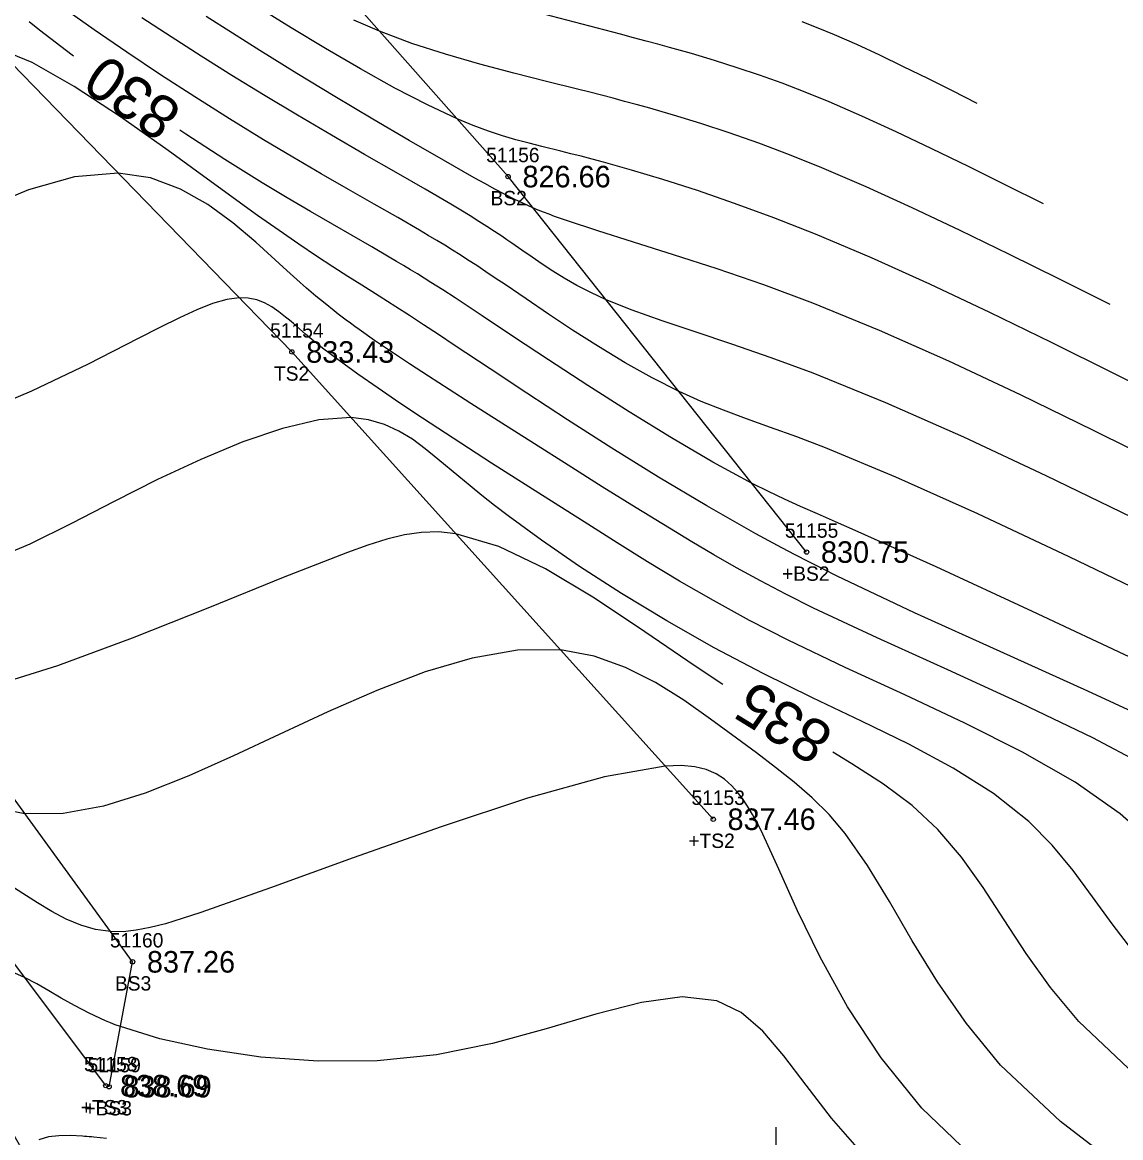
# Model space of a CAD drawing. Extents: x 1378535 to 1380697, y 997729 to 1000024.
# Drawn here: x 1380439.5 to 1380515.9, y 998220.1 to 998297.7 of the extents above; entities that cross this region are included whole.
import ezdxf

# ---------------------------------------------------------------- set-up
doc = ezdxf.new("R2010")
doc.units = 0
for name, color, linetype in [('RD_DTM_BkLn1', 7, 'Continuous'), ('RD_DTM_BkLn2', 7, 'Continuous'), ('RD_DTM_BkLn_txCode', 7, 'Continuous'), ('RD_DTM_Major1', 7, 'Continuous'), ('RD_DTM_Major1_Lbl', 7, 'Continuous'), ('RD_DTM_Minor1', 7, 'Continuous'), ('RD_EX_Misc', 7, 'Continuous'), ('RD_EX_Road', 7, 'Continuous'), ('RD_EX_TX_Misc_ELEV', 7, 'Continuous'), ('RD_SMD_Locator', 7, 'Continuous')]:
    doc.layers.add(name, color=color, linetype=linetype)

msp = doc.modelspace()

# ---------------------------------------------------------------- linework, layer by layer
at = {"layer": 'RD_DTM_BkLn1'}
msp.add_spline([(1380561.34, 997899.221), (1380543.703, 997960.783), (1380525.014, 998016.596), (1380501.317, 998075.31), (1380476.746, 998129.121), (1380448.822, 998181.196), (1380418.354, 998233.119), (1380383.215, 998285.146), (1380349.465, 998331.418), (1380310.818, 998378.028), (1380271.622, 998420.471), (1380231.531, 998459.847)], degree=3, dxfattribs=at)
at = {"layer": 'RD_DTM_BkLn2'}
for points in [[(1380445.271, 998223.722), (1380425.521, 998250.003), (1380406.53, 998278.614), (1380381.948, 998317.017), (1380359.789, 998349.512), (1380336.158, 998377.728), (1380301.941, 998417.998), (1380296.537, 998439.368), (1380254.318, 998483.533), (1380245.588, 998494.96), (1380223.313, 998517.04), (1380192.013, 998537.137)], [(1380445.509, 998223.651), (1380447.14, 998232.339), (1380431.337, 998254.08), (1380415.036, 998284.512), (1380389.219, 998321.441), (1380372.693, 998361.546)], [(1380487.557, 998242.26), (1380458.227, 998274.773), (1380401.999, 998332.654), (1380372.693, 998361.546)], [(1380494.061, 998260.849), (1380473.284, 998286.977), (1380419.848, 998347.303)]]:
    msp.add_lwpolyline(points, dxfattribs=at)
at = {"layer": 'RD_DTM_Major1'}
for points in [[(1380443.036, 998295.349), (1380442.931, 998295.425), (1380440.669, 998297.167), (1380439.942, 998297.755)], [(1380515.185, 998278.083), (1380511.668, 998279.836), (1380508.18, 998281.561), (1380504.752, 998283.226), (1380501.414, 998284.805), (1380498.196, 998286.268), (1380495.127, 998287.585), (1380492.875, 998288.488), (1380490.724, 998289.296), (1380488.667, 998290.019), (1380486.696, 998290.667), (1380484.806, 998291.249), (1380482.989, 998291.775), (1380482.188, 998291.997), (1380481.393, 998292.212), (1380480.596, 998292.422), (1380479.789, 998292.631), (1380478.965, 998292.841), (1380478.116, 998293.053), (1380475.959, 998293.588), (1380473.67, 998294.165), (1380471.305, 998294.795), (1380468.922, 998295.486), (1380466.578, 998296.246), (1380464.329, 998297.086), (1380462.533, 998297.864)], [(1380516.904, 998253.38), (1380509.776, 998256.72), (1380503.075, 998259.816), (1380497.445, 998262.353), (1380496.072, 998262.955), (1380494.814, 998263.504), (1380493.639, 998264.023), (1380492.511, 998264.534), (1380491.397, 998265.06), (1380490.263, 998265.625), (1380487.538, 998267.098), (1380484.649, 998268.787), (1380481.706, 998270.599), (1380478.82, 998272.439), (1380476.101, 998274.215), (1380473.66, 998275.832), (1380471.464, 998277.294), (1380470.492, 998277.938), (1380469.586, 998278.534), (1380468.73, 998279.089), (1380467.911, 998279.612), (1380467.436, 998279.911), (1380466.963, 998280.203), (1380466.489, 998280.493), (1380466.009, 998280.782), (1380465.518, 998281.075), (1380465.012, 998281.373), (1380463.796, 998282.078), (1380461.055, 998283.654), (1380459.529, 998284.541), (1380457.9, 998285.504), (1380456.168, 998286.551), (1380453.567, 998288.172), (1380450.852, 998289.923), (1380450.423, 998290.209)], [(1380488.223, 998251.634), (1380486.302, 998252.91), (1380482.799, 998255.309), (1380479.296, 998257.634), (1380475.878, 998259.681), (1380472.63, 998261.246), (1380469.637, 998262.125), (1380468.427, 998262.247), (1380467.247, 998262.214), (1380466.06, 998262.041), (1380464.83, 998261.742), (1380463.523, 998261.33), (1380462.102, 998260.82), (1380457.629, 998259.071), (1380452.495, 998256.99), (1380447.117, 998254.852), (1380441.912, 998252.932), (1380437.296, 998251.506)], [(1380574.739, 998187.021), (1380569.043, 998190.88), (1380563.342, 998194.719), (1380557.632, 998198.516), (1380551.909, 998202.25), (1380546.167, 998205.9), (1380540.401, 998209.446), (1380529.964, 998215.668), (1380525.039, 998218.727), (1380520.485, 998221.806), (1380516.433, 998224.949), (1380513.014, 998228.195), (1380511.039, 998230.548), (1380509.337, 998232.92), (1380507.805, 998235.26), (1380506.341, 998237.514), (1380504.84, 998239.63), (1380503.199, 998241.557), (1380501.405, 998243.206), (1380499.405, 998244.703), (1380497.217, 998246.121), (1380495.886, 998246.919)]]:
    msp.add_lwpolyline(points, dxfattribs=at)
at = {"layer": 'RD_DTM_Minor1'}
for points in [[(1380519.191, 998257.234), (1380512.348, 998260.527), (1380505.988, 998263.507), (1380500.273, 998266.068), (1380495.364, 998268.108), (1380493.375, 998268.863), (1380491.557, 998269.522), (1380489.87, 998270.125), (1380488.272, 998270.715), (1380486.723, 998271.332), (1380485.18, 998272.018), (1380483.307, 998272.965), (1380481.423, 998274.024), (1380479.566, 998275.148), (1380477.773, 998276.294), (1380476.082, 998277.413), (1380474.531, 998278.463), (1380473.066, 998279.459), (1380472.387, 998279.918), (1380471.733, 998280.357), (1380471.095, 998280.78), (1380470.466, 998281.19), (1380469.941, 998281.527), (1380469.41, 998281.861), (1380468.868, 998282.196), (1380468.309, 998282.537), (1380467.726, 998282.886), (1380467.115, 998283.247), (1380465.612, 998284.118), (1380463.956, 998285.066), (1380462.17, 998286.086), (1380460.276, 998287.175), (1380458.298, 998288.328), (1380456.26, 998289.542), (1380453.876, 998291.004), (1380451.473, 998292.519), (1380449.085, 998294.067), (1380446.743, 998295.626), (1380444.477, 998297.176), (1380442.321, 998298.695)], [(1380519.809, 998271.094), (1380515.437, 998273.284), (1380511.096, 998275.438), (1380506.817, 998277.52), (1380502.633, 998279.494), (1380498.574, 998281.324), (1380494.673, 998282.974), (1380491.79, 998284.105), (1380489.044, 998285.111), (1380486.459, 998285.997), (1380484.062, 998286.767), (1380481.875, 998287.424), (1380479.925, 998287.974), (1380479.125, 998288.189), (1380478.37, 998288.386), (1380477.652, 998288.569), (1380476.961, 998288.742), (1380475.63, 998289.072), (1380474.736, 998289.297), (1380473.828, 998289.54), (1380472.891, 998289.815), (1380471.906, 998290.139), (1380470.856, 998290.527), (1380469.724, 998290.996), (1380467.659, 998291.965), (1380465.397, 998293.139), (1380463.013, 998294.463), (1380460.58, 998295.879), (1380458.171, 998297.331), (1380455.861, 998298.764)], [(1380510.561, 998285.073), (1380507.936, 998286.38), (1380505.335, 998287.667), (1380502.78, 998288.91), (1380500.296, 998290.09), (1380497.906, 998291.184), (1380495.634, 998292.172), (1380493.969, 998292.852), (1380492.364, 998293.467), (1380490.792, 998294.031), (1380489.231, 998294.554), (1380487.654, 998295.05), (1380486.037, 998295.529), (1380485.285, 998295.744), (1380484.513, 998295.961), (1380483.714, 998296.181), (1380482.883, 998296.406), (1380482.013, 998296.639), (1380481.096, 998296.882), (1380473.625, 998298.834)], [(1380516.72, 998263.26), (1380510.745, 998266.156), (1380505.002, 998268.84), (1380499.567, 998271.242), (1380494.52, 998273.291), (1380491.584, 998274.373), (1380488.844, 998275.32), (1380486.313, 998276.165), (1380484.002, 998276.94), (1380481.926, 998277.678), (1380480.096, 998278.411), (1380479.035, 998278.901), (1380478.072, 998279.398), (1380477.195, 998279.898), (1380476.39, 998280.395), (1380475.646, 998280.885), (1380474.948, 998281.363), (1380474.245, 998281.853), (1380473.551, 998282.335), (1380473.199, 998282.577), (1380472.838, 998282.821), (1380472.335, 998283.156), (1380471.804, 998283.5), (1380471.24, 998283.859), (1380470.636, 998284.234), (1380469.987, 998284.631), (1380469.286, 998285.051), (1380467.504, 998286.096), (1380465.487, 998287.259), (1380463.294, 998288.519), (1380460.983, 998289.854), (1380458.615, 998291.242), (1380456.246, 998292.661), (1380454.051, 998294.014), (1380451.909, 998295.365), (1380449.822, 998296.705), (1380447.791, 998298.023)], [(1380519.218, 998266.735), (1380514.041, 998269.317), (1380508.941, 998271.801), (1380503.958, 998274.137), (1380499.13, 998276.275), (1380494.495, 998278.168), (1380491.076, 998279.437), (1380487.833, 998280.552), (1380484.801, 998281.535), (1380482.016, 998282.409), (1380479.516, 998283.195), (1380477.336, 998283.916), (1380476.92, 998284.062), (1380476.518, 998284.208), (1380476.129, 998284.353), (1380475.749, 998284.5), (1380475.378, 998284.65), (1380475.012, 998284.803), (1380474.354, 998285.097), (1380473.7, 998285.41), (1380473.04, 998285.744), (1380472.362, 998286.103), (1380471.657, 998286.487), (1380470.914, 998286.9), (1380468.78, 998288.109), (1380466.4, 998289.483), (1380463.854, 998290.977), (1380461.22, 998292.548), (1380458.579, 998294.151), (1380456.009, 998295.742), (1380454.101, 998296.945), (1380452.271, 998298.117)], [(1380505.937, 998292.062), (1380504.208, 998292.933), (1380502.492, 998293.791), (1380500.802, 998294.623), (1380499.149, 998295.416), (1380497.548, 998296.157), (1380496.011, 998296.834), (1380494.871, 998297.306), (1380493.754, 998297.739)], [(1380519.508, 998248.458), (1380513.629, 998251.17), (1380507.525, 998253.925), (1380501.582, 998256.627), (1380496.188, 998259.18), (1380495.185, 998259.677), (1380494.215, 998260.166), (1380493.271, 998260.651), (1380492.347, 998261.137), (1380491.435, 998261.624), (1380490.53, 998262.118), (1380487.113, 998264.057), (1380483.751, 998266.067), (1380480.502, 998268.087), (1380477.425, 998270.056), (1380474.581, 998271.914), (1380472.029, 998273.601), (1380469.538, 998275.248), (1380468.427, 998275.98), (1380467.388, 998276.662), (1380466.408, 998277.3), (1380465.473, 998277.904), (1380464.298, 998278.653), (1380463.096, 998279.415), (1380462.127, 998280.031), (1380461.081, 998280.704), (1380459.944, 998281.449), (1380458.703, 998282.282), (1380457.342, 998283.217), (1380455.847, 998284.272), (1380452.872, 998286.428), (1380449.623, 998288.788), (1380446.291, 998291.134), (1380443.066, 998293.247), (1380440.139, 998294.909), (1380437.7, 998295.903)], [(1380518.524, 998245.505), (1380513.981, 998247.917), (1380509.001, 998250.312), (1380503.894, 998252.645), (1380498.971, 998254.873), (1380494.541, 998256.949), (1380492.613, 998257.911), (1380490.841, 998258.84), (1380489.186, 998259.749), (1380487.607, 998260.652), (1380486.064, 998261.565), (1380484.516, 998262.502), (1380482.204, 998263.922), (1380479.839, 998265.393), (1380477.462, 998266.886), (1380475.115, 998268.37), (1380472.839, 998269.817), (1380470.676, 998271.198), (1380469.168, 998272.163), (1380467.745, 998273.079), (1380466.407, 998273.951), (1380465.155, 998274.781), (1380463.989, 998275.573), (1380462.91, 998276.331), (1380462.607, 998276.549), (1380462.311, 998276.766), (1380462.02, 998276.981), (1380461.734, 998277.197), (1380461.451, 998277.414), (1380461.169, 998277.633), (1380460.537, 998278.14), (1380459.9, 998278.667), (1380459.25, 998279.222), (1380458.578, 998279.811), (1380457.877, 998280.439), (1380455.71, 998282.412), (1380454.128, 998283.756), (1380452.385, 998285.027), (1380450.475, 998286.108), (1380448.392, 998286.88), (1380446.13, 998287.225), (1380443.105, 998286.958), (1380439.899, 998286.048), (1380436.611, 998284.681)], [(1380517.433, 998241.258), (1380515.882, 998242.626), (1380512.758, 998244.828), (1380509.098, 998246.931), (1380505.084, 998248.953), (1380500.903, 998250.912), (1380496.738, 998252.827), (1380492.775, 998254.717), (1380490.082, 998256.099), (1380487.571, 998257.472), (1380485.216, 998258.832), (1380482.991, 998260.174), (1380480.869, 998261.493), (1380478.824, 998262.785), (1380475.42, 998264.943), (1380473.764, 998265.998), (1380472.133, 998267.041), (1380470.522, 998268.078), (1380468.927, 998269.114), (1380467.314, 998270.172), (1380465.739, 998271.22), (1380464.23, 998272.244), (1380462.815, 998273.232), (1380461.519, 998274.169), (1380460.37, 998275.044), (1380460.061, 998275.29), (1380459.912, 998275.41), (1380459.766, 998275.529), (1380459.484, 998275.762), (1380459.18, 998276.019), (1380458.331, 998276.748), (1380458.061, 998276.976), (1380457.793, 998277.198), (1380457.317, 998277.57), (1380456.829, 998277.905), (1380456.32, 998278.185), (1380455.779, 998278.397), (1380455.196, 998278.523), (1380454.56, 998278.548), (1380453.69, 998278.424), (1380452.713, 998278.139), (1380451.62, 998277.709), (1380450.4, 998277.149), (1380449.044, 998276.477), (1380447.54, 998275.707), (1380444.049, 998273.934), (1380440.112, 998272.053), (1380435.929, 998270.292)], [(1380516.776, 998233.104), (1380515.33, 998234.993), (1380513.972, 998236.869), (1380512.612, 998238.702), (1380511.161, 998240.46), (1380509.529, 998242.114), (1380507.08, 998244.046), (1380504.269, 998245.814), (1380501.178, 998247.474), (1380497.888, 998249.086), (1380494.481, 998250.708), (1380491.039, 998252.395), (1380487.629, 998254.195), (1380484.324, 998256.071), (1380481.178, 998257.974), (1380478.25, 998259.856), (1380475.597, 998261.667), (1380473.276, 998263.36), (1380472.327, 998264.09), (1380471.449, 998264.788), (1380470.629, 998265.456), (1380469.854, 998266.099), (1380468.388, 998267.323), (1380467.51, 998268.035), (1380466.615, 998268.695), (1380465.679, 998269.272), (1380464.673, 998269.736), (1380463.571, 998270.058), (1380462.346, 998270.207), (1380460.116, 998270.048), (1380457.582, 998269.459), (1380454.816, 998268.517), (1380451.891, 998267.302), (1380448.878, 998265.893), (1380445.85, 998264.37), (1380442.892, 998262.834), (1380439.978, 998261.398), (1380437.096, 998260.194)], [(1380516.669, 998217.436), (1380511.725, 998221.217), (1380507.565, 998225.159), (1380505.179, 998228.038), (1380503.161, 998230.947), (1380501.41, 998233.804), (1380499.825, 998236.53), (1380498.304, 998239.045), (1380496.747, 998241.268), (1380495.624, 998242.58), (1380494.44, 998243.759), (1380493.2, 998244.842), (1380491.906, 998245.866), (1380490.562, 998246.87), (1380489.17, 998247.892), (1380487.378, 998249.215), (1380485.505, 998250.536), (1380483.537, 998251.766), (1380481.461, 998252.82), (1380479.262, 998253.608), (1380476.927, 998254.043), (1380473.943, 998254.021), (1380470.788, 998253.473), (1380467.506, 998252.507), (1380464.141, 998251.229), (1380460.738, 998249.744), (1380457.34, 998248.161), (1380454.165, 998246.667), (1380451.054, 998245.275), (1380448.028, 998244.081), (1380445.105, 998243.181), (1380442.306, 998242.67), (1380439.65, 998242.643), (1380437.535, 998243.045)], [(1380507.054, 998217.391), (1380502.085, 998222.158), (1380499.252, 998225.667), (1380496.914, 998229.211), (1380494.996, 998232.663), (1380493.424, 998235.897), (1380492.121, 998238.789), (1380491.013, 998241.211), (1380490.654, 998241.931), (1380490.303, 998242.582), (1380489.954, 998243.169), (1380489.6, 998243.696), (1380489.234, 998244.168), (1380488.85, 998244.59), (1380488.335, 998245.049), (1380487.754, 998245.429), (1380487.08, 998245.72), (1380486.284, 998245.912), (1380485.339, 998245.996), (1380484.218, 998245.961), (1380480, 998245.216), (1380474.633, 998243.715), (1380468.628, 998241.74), (1380462.495, 998239.571), (1380456.743, 998237.488), (1380451.883, 998235.773), (1380450.591, 998235.346), (1380449.424, 998234.992), (1380448.362, 998234.718), (1380447.386, 998234.53), (1380446.476, 998234.435), (1380445.613, 998234.439), (1380444.556, 998234.592), (1380443.531, 998234.893), (1380442.525, 998235.318), (1380441.525, 998235.842), (1380440.519, 998236.441), (1380439.493, 998237.092), (1380438.129, 998237.972)], [(1380497.904, 998219.038), (1380495.792, 998221.465), (1380494.028, 998223.745), (1380492.48, 998225.789), (1380491.017, 998227.51), (1380489.506, 998228.822), (1380487.817, 998229.636), (1380485.394, 998229.892), (1380482.569, 998229.507), (1380479.394, 998228.697), (1380475.921, 998227.675), (1380472.203, 998226.659), (1380468.292, 998225.862), (1380464.175, 998225.45), (1380460.052, 998225.423), (1380456.062, 998225.714), (1380452.346, 998226.257), (1380449.043, 998226.985), (1380446.294, 998227.831), (1380445.936, 998227.965), (1380445.593, 998228.1), (1380445.263, 998228.236), (1380444.115, 998228.761), (1380443.099, 998229.292), (1380442.178, 998229.819), (1380441.315, 998230.328), (1380440.474, 998230.808), (1380439.616, 998231.247), (1380438.939, 998231.544)], [(1380445.315, 998220.052), (1380444.439, 998220.137), (1380444.277, 998220.152), (1380444.117, 998220.166), (1380443.959, 998220.18), (1380443.803, 998220.192), (1380443.65, 998220.204), (1380442.802, 998220.249), (1380442.016, 998220.24), (1380441.287, 998220.151), (1380440.615, 998219.959)]]:
    msp.add_lwpolyline(points, dxfattribs=at)
at = {"layer": 'RD_EX_Misc'}
msp.add_line((1380491.944, 998210.831), (1380491.944, 998220.831), dxfattribs=at)
at = {"layer": 'RD_EX_Road'}
for points in [[(1380571.276, 997900.848), (1380553.838, 997963.229), (1380535.074, 998018.791), (1380510.809, 998079.184), (1380486.363, 998133.158), (1380458.393, 998185.941), (1380428.109, 998238.221), (1380392.689, 998291.143), (1380357.52, 998337.623), (1380319.367, 998385.164), (1380279.255, 998428.684), (1380239.596, 998468.129), (1380183.367, 998518.832)], [(1380551.892, 997897.33), (1380534.244, 997958.196), (1380514.831, 998013.467), (1380491.083, 998070.746), (1380467.518, 998124.397), (1380439.882, 998176.529), (1380409.174, 998228.123), (1380375.886, 998278.447), (1380340.748, 998326.222), (1380303.332, 998371.138), (1380263.981, 998413.97), (1380224.662, 998452.644), (1380168.713, 998504.787)]]:
    msp.add_spline(points, degree=3, dxfattribs=at)
at = {"layer": 'RD_SMD_Locator'}
for centre in [(1380473.284, 998286.977), (1380458.227, 998274.773), (1380494.061, 998260.849), (1380487.557, 998242.26), (1380447.14, 998232.339), (1380445.271, 998223.722), (1380445.509, 998223.651)]:
    msp.add_circle(centre, 0.15, dxfattribs=at)

# ---------------------------------------------------------------- texts
at = {"layer": 'RD_DTM_BkLn_txCode'}
for s, p in [('51156', (1380471.749, 998287.977)), ('BS2', (1380472.056, 998284.977)), ('51154', (1380456.715, 998275.773)), ('TS2', (1380456.983, 998272.773)), ('51155', (1380492.549, 998261.849)), ('+BS2', (1380492.344, 998258.849)), ('51153', (1380486.045, 998243.26)), ('+TS2', (1380485.825, 998240.26)), ('51160', (1380445.565, 998233.339)), ('BS3', (1380445.912, 998230.339)), ('51158', (1380443.759, 998224.722)), ('51159', (1380443.997, 998224.651)), ('+TS3', (1380443.539, 998221.722)), ('+BS3', (1380443.792, 998221.651))]:
    msp.add_text(s, height=1, dxfattribs=at).set_placement(p)
at = {"layer": 'RD_DTM_Major1_Lbl'}
for s, rotation, p in [('830', 145.17002, (1380450.714, 998291.765)), ('835', 148.39466, (1380496.086, 998248.482))]:
    msp.add_text(s, height=3, rotation=rotation, dxfattribs=at).set_placement(p)
at = {"layer": 'RD_EX_TX_Misc_ELEV'}
for s, p in [('826.66', (1380474.284, 998286.227)), ('833.43', (1380459.227, 998274.023)), ('830.75', (1380495.061, 998260.099)), ('837.46', (1380488.557, 998241.51)), ('837.26', (1380448.14, 998231.589)), ('838.69', (1380446.271, 998222.972)), ('838.69', (1380446.509, 998222.901))]:
    msp.add_text(s, height=1.5, dxfattribs=at).set_placement(p)

doc.saveas('drawing.dxf')
